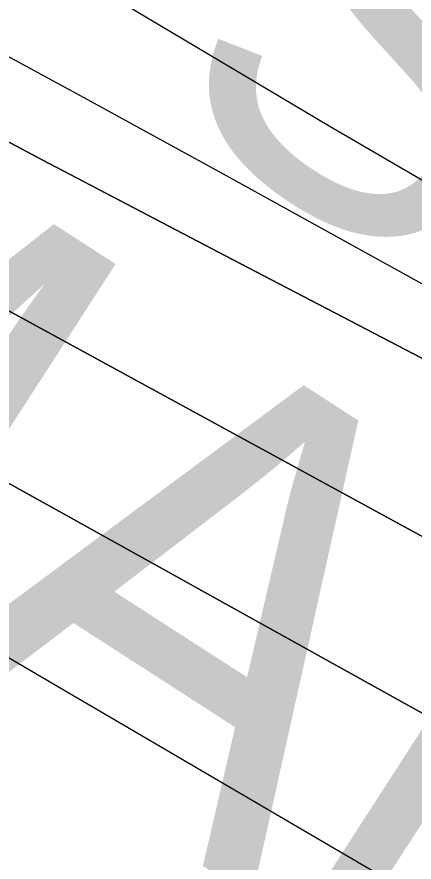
# Model space of a CAD drawing. Extents: x 3329297 to 3367176, y 649250 to 674653.
# Drawn here: x 3338572 to 3338658.6, y 669695.8 to 669880.1 of the extents above; entities that cross this region are included whole.
import ezdxf

# ---------------------------------------------------------------- set-up
doc = ezdxf.new("R2010")
doc.units = 0
for name, color, linetype in [('V-RIVR-EDGE', 7, 'Continuous'), ('V-RIVR-IDEN', 7, 'Continuous'), ('V-RRAP-RVMT-IDEN', 7, 'Continuous'), ('V-TOPO-DPTH', 7, 'Continuous'), ('V-TOPO-MAJR', 7, 'Continuous'), ('V-TOPO-MINR', 7, 'Continuous')]:
    doc.layers.add(name, color=color, linetype=linetype)

msp = doc.modelspace()

# ---------------------------------------------------------------- linework, layer by layer
at = {"layer": 'V-RIVR-EDGE'}
msp.add_spline([(3339166.3536995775, 669632.4489809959), (3339148.524460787, 669636.3710973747), (3339138.8304044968, 669636.78287097), (3339122.9420865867, 669641.4757939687), (3339105.116683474, 669646.949112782), (3339096.985336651, 669652.0106579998), (3339093.117878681, 669656.2860538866), (3339089.260009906, 669664.4394558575), (3339086.5569126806, 669669.0997755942), (3339078.8152843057, 669674.9359631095), (3339053.6408480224, 669688.1835135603), (3339028.4683295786, 669702.2066652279), (3339020.722865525, 669706.4916503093), (3339018.0025077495, 669704.1715590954), (3339012.5742581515, 669704.5727845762), (3339008.704882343, 669708.0725792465), (3339008.3228352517, 669710.4003418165), (3339007.9417470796, 669713.1159049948), (3339007.5587410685, 669715.0558669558), (3338988.577607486, 669723.6344673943), (3338974.638840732, 669732.5884024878), (3338973.0924328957, 669734.5312412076), (3338972.7132625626, 669738.0224056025), (3338974.2702185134, 669740.3453735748), (3338974.2788487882, 669743.8355790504), (3338966.935569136, 669753.9366143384), (3338965.008073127, 669758.5950162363), (3338963.8494658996, 669760.5368960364), (3338956.490843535, 669764.4331215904), (3338944.8692912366, 669769.5032970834), (3338928.214961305, 669778.0761440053), (3338920.8640102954, 669785.074774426), (3338906.5604570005, 669803.3368830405), (3338897.2800921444, 669814.2183141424), (3338887.9987683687, 669824.7119446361), (3338880.2638524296, 669833.2627364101), (3338874.0724675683, 669838.7072876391), (3338867.8714935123, 669840.2738327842), (3338862.061196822, 669843.0028208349), (3338858.570991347, 669843.0114511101), (3338858.5757859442, 669844.9504541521), (3338858.2445615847, 669867.8316489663), (3338860.5790365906, 669870.9283003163), (3338861.7481919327, 669873.2522272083), (3338861.755863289, 669876.3546320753), (3338860.2123322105, 669879.4608726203), (3338854.0151938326, 669882.5786201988), (3338849.024608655, 669903.1445183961), (3338843.6308801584, 669917.506565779), (3338832.806025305, 669931.1064368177), (3338822.747182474, 669940.8263839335), (3338804.5560339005, 669955.2200756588), (3338800.681863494, 669956.7808672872), (3338796.0282561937, 669956.7923743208), (3338788.6562089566, 669955.2593913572), (3338782.4437278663, 669952.1723292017), (3338775.4719471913, 669955.6797952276), (3338770.442046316, 669960.3458684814), (3338765.41214544, 669965.0119417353), (3338754.1841472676, 669972.4079619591), (3338742.572184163, 669981.3561435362), (3338728.2417811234, 669988.7598351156), (3338714.684102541, 669994.9982070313), (3338701.132177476, 670003.5633825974), (3338693.397261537, 670012.1141743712), (3338687.9881903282, 670020.2714120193), (3338682.5915850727, 670033.4700575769), (3338677.179637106, 670040.4638934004), (3338665.1722020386, 670046.3106290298), (3338655.0951397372, 670048.6623645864), (3338655.4762279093, 670045.9468014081), (3338653.5362659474, 670045.5637953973), (3338643.4553679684, 670046.3643285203), (3338635.321144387, 670050.2624719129), (3338633.001053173, 670052.9828296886), (3338626.414196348, 670055.3259349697), (3338615.1727733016, 670057.2927466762), (3338608.969881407, 670058.0836906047), (3338601.613176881, 670062.7555173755), (3338592.322263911, 670069.3711417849), (3338582.2452016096, 670071.7228773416), (3338574.10810127, 670074.4576189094), (3338568.301640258, 670078.7378093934), (3338562.499014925, 670084.5692023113), (3338561.3432844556, 670087.6744839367), (3338554.753550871, 670088.8541873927), (3338551.264304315, 670089.2506182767), (3338548.9442131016, 670091.9709760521), (3338544.3069074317, 670098.5750934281), (3338517.1857967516, 670108.7250336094), (3338513.315462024, 670111.8370276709), (3338511.386048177, 670115.7198283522), (3338497.8206982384, 670118.8557954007), (3338479.9991308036, 670125.8803166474), (3338471.478065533, 670130.167219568), (3338466.4481646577, 670134.8332928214), (3338451.7251664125, 670140.298940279), (3338441.260303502, 670142.651634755), (3338438.1569397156, 670142.2715055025), (3338431.184200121, 670145.3911709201), (3338420.33729012, 670150.0716279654), (3338407.9334241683, 670152.4291170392), (3338393.207549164, 670156.7313626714), (3338378.4931811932, 670165.6872156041), (3338345.20082296, 670189.4255197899), (3338316.5457703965, 670206.5597065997), (3338280.929485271, 670231.4671661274), (3338237.552393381, 670254.4548010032), (3338210.446625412, 670270.8095509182), (3338182.5719686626, 670289.8808229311), (3338148.9013990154, 670317.4980921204), (3338126.069109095, 670336.9446987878), (3338116.014101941, 670348.2158483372), (3338106.7279835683, 670356.7704757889), (3338093.5600234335, 670363.7834900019), (3338076.8970632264, 670368.8661314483), (3338057.525252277, 670376.282288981), (3338042.806089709, 670383.299138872), (3338026.541478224, 670392.6466280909), (3338007.175420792, 670402.3895892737), (3337993.9978714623, 670405.524597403), (3337971.524614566, 670413.3362269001), (3337948.662598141, 670420.7610147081), (3337916.507750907, 670434.0258257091), (3337912.6460464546, 670440.6280252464), (3337911.1149813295, 670448.7756737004), (3337908.800643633, 670453.822835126), (3337904.5396315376, 670455.7723862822), (3337890.9761994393, 670459.6839545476), (3337883.6204538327, 670464.7435819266), (3337879.359441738, 670466.6931330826), (3337872.3799897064, 670467.0981942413), (3337862.6849744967, 670467.1221672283), (3337849.884677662, 670465.9904097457), (3337839.796108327, 670463.6885380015), (3337826.2202102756, 670462.5586983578), (3337810.715857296, 670465.6994600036), (3337802.1928741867, 670469.2107617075), (3337788.2541074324, 670478.1646968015), (3337779.7282475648, 670480.5125966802), (3337774.301915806, 670481.6894233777), (3337768.8851732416, 670486.7442561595), (3337764.6289557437, 670490.6328103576), (3337755.720089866, 670494.9206721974), (3337749.1322741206, 670496.8759768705), (3337745.255226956, 670497.2733666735), (3337740.596825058, 670495.3458706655), (3337738.6597398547, 670496.1262664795), (3337735.1772057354, 670499.2373016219), (3337729.758545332, 670503.5165331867), (3337724.7286444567, 670508.1826064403), (3337720.084626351, 670512.0721195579), (3337706.1295579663, 670514.4334443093), (3337677.861347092, 670531.1788715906), (3337643.769414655, 670545.2240784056), (3337600.7772466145, 670567.0473525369), (3337560.1032519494, 670585.3746676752), (3337510.1421799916, 670611.8688096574), (3337463.278718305, 670636.4162772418), (3337442.3566638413, 670644.2240710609), (3337416.7819609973, 670652.4311725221), (3337405.548209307, 670657.5003890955), (3337401.679792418, 670661.3879843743), (3337400.133384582, 670663.3308230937), (3337395.485530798, 670665.6691337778), (3337388.8938793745, 670666.0732360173), (3337376.883567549, 670670.7565698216), (3337362.9400061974, 670677.7715018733), (3337340.867015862, 670690.62358036), (3337309.495441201, 670706.9888783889), (3337291.2879909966, 670714.7899597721), (3337276.1839045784, 670722.9711704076), (3337252.562588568, 670736.9904863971), (3337220.036242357, 670756.8488666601), (3337154.988344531, 670798.504630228), (3337124.407713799, 670821.0728201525), (3337111.237835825, 670827.3102331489), (3337094.188033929, 670832.7816341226), (3337075.9709945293, 670836.7047094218), (3337050.390538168, 670842.585007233), (3337028.690964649, 670849.6191176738), (3337007.7765815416, 670860.52931636), (3336991.894976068, 670867.9368436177), (3336983.371034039, 670871.0603447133), (3336969.0281650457, 670873.4226283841), (3336939.947914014, 670875.4335503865), (3336901.9655095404, 670884.4469384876), (3336863.601057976, 670895.7880891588), (3336821.367230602, 670910.6290344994), (3336786.503532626, 670926.2273615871), (3336740.024994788, 670949.6104684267), (3336682.307910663, 670976.1237887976), (3336635.4358187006, 670997.1810509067), (3336603.676443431, 671013.5473078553), (3336585.4718699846, 671022.5117910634), (3336583.154655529, 671026.3955506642), (3336580.0637576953, 671031.0568293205), (3336576.1943818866, 671034.5566239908), (3336549.462030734, 671045.0934058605), (3336500.2429978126, 671058.0126087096), (3336451.409847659, 671070.1552514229), (3336425.437755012, 671074.4853057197), (3336399.847709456, 671076.4875974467), (3336361.0734021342, 671078.910293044), (3336337.427154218, 671082.8467932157), (3336313.3969413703, 671088.3354547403), (3336290.919848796, 671094.5958818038), (3336280.455944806, 671097.3363768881), (3336275.4145368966, 671097.3488428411), (3336257.575708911, 671097.3929531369), (3336194.8172168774, 671123.9187394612), (3336129.3537097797, 671154.3292443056), (3336078.6141598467, 671179.6619023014), (3336032.911223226, 671203.0430913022), (3335979.4618636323, 671230.3214647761), (3335943.0460043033, 671245.5358269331), (3335907.7897111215, 671259.1961098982), (3335894.230114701, 671264.6588805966), (3335887.6394221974, 671265.4507834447), (3335873.3109369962, 671273.630076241), (3335871.3805642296, 671277.125076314), (3335862.8594989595, 671281.4119792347), (3335831.089575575, 671293.512429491), (3335799.3273235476, 671308.7152846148), (3335763.695695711, 671327.4179344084), (3335724.575780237, 671346.9048156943), (3335714.5054303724, 671351.9711555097), (3335703.2668840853, 671355.1013690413), (3335699.008748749, 671358.2143220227), (3335680.035286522, 671369.8953273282), (3335645.947189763, 671385.491736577), (3335603.710485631, 671399.1692800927), (3335573.092457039, 671406.6132462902), (3335518.05737391, 671419.9346335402), (3335470.399132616, 671436.7280067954), (3335433.9775197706, 671449.6155653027), (3335405.320549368, 671465.9741508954), (3335397.964803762, 671471.0337782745), (3335385.942984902, 671471.0635047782), (3335366.9350015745, 671468.7836881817), (3335345.97938493, 671463.0184607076), (3335338.6150090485, 671464.5878826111), (3335338.6217214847, 671467.3024868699), (3335339.0306183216, 671475.8331413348), (3335337.874887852, 671478.9384229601), (3335334.392353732, 671482.0494581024), (3335319.667437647, 671486.739504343), (3335303.002559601, 671491.0465445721), (3335280.11561127, 671488.3885165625), (3335259.1523232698, 671479.5208842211), (3335245.561082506, 671472.186234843), (3335233.149545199, 671471.4413190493), (3335223.849043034, 671474.1789373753), (3335210.6830007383, 671481.967552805), (3335198.6707710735, 671485.8752853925), (3335156.404340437, 671487.5310100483), (3335124.606608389, 671488.3852426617), (3335114.1273616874, 671484.9209280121), (3335094.7104815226, 671474.110456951), (3335085.4013490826, 671473.3578698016), (3335075.3242867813, 671475.7096053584), (3335065.634066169, 671477.6725813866), (3335064.8603827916, 671478.4501004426), (3335067.5864940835, 671483.0969953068), (3335066.8147285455, 671484.6501155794), (3335063.7238307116, 671489.3113942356), (3335039.709919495, 671501.3926661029), (3335020.726868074, 671509.1956653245), (3335003.282553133, 671511.9534209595), (3334994.7595700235, 671515.4647226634), (3334990.8853996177, 671517.0255142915), (3334963.0040304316, 671533.3821820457), (3334933.182699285, 671549.3558437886), (3334916.124267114, 671551.3370392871), (3334894.4227757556, 671557.5955485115), (3334863.4322892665, 671571.2452833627), (3334847.946155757, 671581.7542565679), (3334834.776277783, 671587.991669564), (3334809.2073284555, 671598.5255746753), (3334767.758691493, 671617.2426082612), (3334744.904346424, 671627.7698009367), (3334711.2011735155, 671642.2018494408), (3334691.4406030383, 671649.2311652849), (3334670.121158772, 671653.1619119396), (3334647.645025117, 671659.8101396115), (3334620.1418673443, 671672.2878423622), (3334605.4207869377, 671678.5290910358), (3334581.0008556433, 671683.2431102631), (3334555.808199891, 671689.1224491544), (3334542.233260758, 671688.3804101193), (3334534.090406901, 671688.7883480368), (3334531.3949810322, 671696.5510726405), (3334523.6629418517, 671706.2652662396), (3334505.845210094, 671714.8409899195), (3334480.260918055, 671719.1700852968), (3334460.4897994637, 671721.9335944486), (3334456.9957583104, 671720.3910222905), (3334455.048124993, 671716.9056114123), (3334456.591656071, 671713.7993708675), (3334463.186184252, 671714.5586704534), (3334467.4462374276, 671712.2213186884), (3334467.4414428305, 671710.2823156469), (3334462.783040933, 671708.3548196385), (3334446.879380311, 671706.8429329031), (3334429.0424701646, 671707.6626444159), (3334403.462972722, 671713.930742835), (3334397.657470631, 671718.5987339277), (3334391.4632090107, 671722.8798833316), (3334378.6677067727, 671723.687128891), (3334340.2840768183, 671727.2722673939), (3334305.3887344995, 671730.0731744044), (3334290.2645107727, 671730.1105722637), (3334281.3489324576, 671731.6838298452), (3334271.6615886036, 671734.8102076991), (3334266.234297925, 671735.5992337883), (3334258.083772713, 671732.9047668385), (3334246.4344117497, 671726.7287246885), (3334241.392044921, 671726.3533900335), (3334232.4803022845, 671729.4778500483), (3334218.9082399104, 671729.8992128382), (3334190.600713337, 671730.7448151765), (3334178.969571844, 671731.9369845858), (3334163.4709723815, 671737.4045498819), (3334156.1008429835, 671736.6471681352), (3334151.4366875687, 671732.3928684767), (3334148.3342827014, 671732.4005398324), (3334142.525903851, 671735.9051290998), (3334132.831847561, 671736.316902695), (3334110.7300896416, 671737.53496293), (3334106.856878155, 671739.4835551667), (3334099.8879742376, 671744.1544230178), (3334081.28313423, 671748.0784572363), (3334072.750561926, 671747.7117528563), (3334041.7408970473, 671753.6054755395), (3334018.0946491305, 671757.5419757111), (3334010.3453493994, 671760.2757583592), (3333999.892952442, 671767.6698607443), (3333992.147488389, 671771.9548458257), (3333987.1041626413, 671771.1917105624), (3333984.3828459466, 671768.4838187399), (3333980.1170392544, 671768.494366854), (3333976.637381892, 671772.7688038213), (3333969.6627244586, 671775.1128680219), (3333958.8119787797, 671778.2421226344), (3333949.90503074, 671783.3055856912), (3333945.6382651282, 671782.9283331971), (3333941.370540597, 671782.1632800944), (3333931.302108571, 671788.0052211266), (3333925.872900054, 671788.0186459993), (3333915.4042014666, 671788.8201380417), (3333900.286690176, 671791.5721401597), (3333878.1993160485, 671798.6072095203), (3333856.90096801, 671811.0695695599), (3333845.6835179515, 671822.7313964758), (3333832.901440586, 671828.9678505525), (3333818.17940126, 671834.8212986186), (3333817.40955356, 671837.1500201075), (3333813.5325063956, 671837.5474099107), (3333800.3578338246, 671841.845819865), (3333795.71189788, 671844.9597317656), (3333793.789196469, 671851.5571367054), (3333792.2447064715, 671854.275576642), (3333782.9470810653, 671858.1765967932), (3333767.8506660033, 671869.4602122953), (3333755.4659784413, 671879.5737135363), (3333746.1712297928, 671884.6381355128), (3333742.6848599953, 671886.1979682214), (3333733.764487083, 671885.8322227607), (3333720.968984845, 671886.6394683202), (3333714.3840458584, 671889.7581748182), (3333707.804860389, 671895.2036849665), (3333701.6182701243, 671902.5872392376), (3333696.9790466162, 671908.4157553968), (3333690.397943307, 671913.0856643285), (3333677.230942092, 671920.4864791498), (3333664.4690020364, 671934.8667460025), (3333650.922830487, 671945.7587252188), (3333635.038348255, 671952.0028506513), (3333625.7503120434, 671959.7818768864), (3333617.6285544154, 671968.7214281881), (3333606.3852135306, 671969.9126386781), (3333600.9665531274, 671974.1918702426), (3333597.8737374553, 671978.0775476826), (3333590.144575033, 671988.9551431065), (3333572.3556108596, 672009.1648850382), (3333553.403244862, 672029.3775037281), (3333532.114486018, 672045.7178698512), (3333511.213527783, 672062.0572770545), (3333486.4393580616, 672080.3452764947), (3333466.2996172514, 672090.8657567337), (3333451.5929206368, 672102.9240145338), (3333445.792213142, 672109.531008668), (3333446.5812392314, 672114.9582993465), (3333429.1580205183, 672126.2476683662), (3333421.4307759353, 672137.9008650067), (3333420.6820244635, 672148.7611998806), (3333415.2585694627, 672151.1014284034), (3333404.7128622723, 672151.6132004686)], degree=3, dxfattribs=at)
at = {"layer": 'V-TOPO-DPTH'}
for points in [[(3339995.105029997, 668985.2338968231), (3339942.526515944, 669022.1895632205), (3339890.151702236, 669059.4333587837), (3339837.912688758, 669096.8692404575), (3339785.72680824, 669134.3809748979), (3339733.475962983, 669171.8017482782), (3339681.127670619, 669209.0860800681), (3339628.7144135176, 669246.279450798), (3339337.845577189, 669452.1151541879), (3339327.7893141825, 669459.020299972), (3339317.6093129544, 669465.7318627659), (3339307.243704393, 669472.1530510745), (3339296.75435761, 669478.380656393), (3338690.305515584, 669826.9348203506), (3338640.0723588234, 669856.2652549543), (3338590.114051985, 669886.0496138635), (3338540.568020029, 669916.5148592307), (3338491.2968379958, 669947.4340289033), (3338451.020541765, 669973.0944492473), (3338422.3794986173, 669991.928262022), (3338394.118741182, 670011.300054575), (3337809.767312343, 670396.4130326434), (3337744.405910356, 670430.1498030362)], [(3339995.105029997, 668985.2338968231), (3339942.526515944, 669022.1895632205), (3339890.151702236, 669059.4333587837), (3339837.912688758, 669096.8692404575), (3339785.72680824, 669134.3809748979), (3339733.475962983, 669171.8017482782), (3339681.127670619, 669209.0860800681), (3339628.7144135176, 669246.279450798), (3339337.845577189, 669452.1151541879), (3339327.7893141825, 669459.020299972), (3339317.6093129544, 669465.7318627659), (3339307.243704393, 669472.1530510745), (3339296.75435761, 669478.380656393), (3338690.305515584, 669826.9348203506), (3338640.0723588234, 669856.2652549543), (3338590.114051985, 669886.0496138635), (3338540.568020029, 669916.5148592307), (3338491.2968379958, 669947.4340289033), (3338451.020541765, 669973.0944492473), (3338422.3794986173, 669991.928262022), (3338394.118741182, 670011.300054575), (3337809.767312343, 670396.4130326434), (3337744.405910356, 670430.1498030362)], [(3337597.271536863, 670400.4139173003), (3338359.1931829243, 669931.8528923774), (3338382.8226302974, 669918.5525747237), (3338406.547118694, 669905.4190299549), (3338555.6809691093, 669823.8920959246), (3338654.087749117, 669770.201334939), (3338752.553284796, 669716.6187579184), (3338851.1069539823, 669663.1984568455), (3338949.7193788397, 669609.8863397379), (3339228.182087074, 669459.6393343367), (3339259.06561128, 669442.3875362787), (3339289.59237959, 669424.5453544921), (3339319.5840140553, 669405.8175971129), (3339349.2188926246, 669386.499456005), (3339378.318212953, 669366.3744706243), (3339407.061454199, 669345.7659742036), (3339435.270576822, 669324.4322112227), (3339463.1236203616, 669302.614937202), (3340199.0883439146, 668710.8554571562)], [(3337597.271536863, 670400.4139173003), (3338359.1931829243, 669931.8528923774), (3338382.8226302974, 669918.5525747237), (3338406.547118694, 669905.4190299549), (3338555.6809691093, 669823.8920959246), (3338654.087749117, 669770.201334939), (3338752.553284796, 669716.6187579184), (3338851.1069539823, 669663.1984568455), (3338949.7193788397, 669609.8863397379), (3339228.182087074, 669459.6393343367), (3339259.06561128, 669442.3875362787), (3339289.59237959, 669424.5453544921), (3339319.5840140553, 669405.8175971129), (3339349.2188926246, 669386.499456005), (3339378.318212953, 669366.3744706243), (3339407.061454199, 669345.7659742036), (3339435.270576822, 669324.4322112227), (3339463.1236203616, 669302.614937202), (3340199.0883439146, 668710.8554571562)], [(3339970.0078962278, 668837.587166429), (3339864.810535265, 668922.6415820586), (3339758.7963700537, 669006.6494941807), (3339651.556998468, 669089.0876510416), (3339543.500822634, 669170.4793043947), (3339274.967609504, 669369.6665014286), (3339266.3726679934, 669375.8621778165), (3339257.670281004, 669381.898354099), (3339248.8067257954, 669387.6952802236), (3339239.8357251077, 669393.332706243), (3339131.245564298, 669459.5252475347), (3339067.675856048, 669497.7565124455), (3339003.8090397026, 669535.4778107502), (3338939.496561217, 669572.4341591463), (3338874.886974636, 669608.8805409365), (3338421.169366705, 669861.2659116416), (3338383.9161082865, 669882.1941089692), (3338346.7822592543, 669903.3300596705), (3338309.8275243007, 669924.7776404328), (3338272.992198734, 669946.4329745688), (3337574.801317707, 670391.4738115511)], [(3337574.801317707, 670391.4738115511), (3338272.992198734, 669946.4329745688), (3338309.8275243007, 669924.7776404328), (3338346.7822592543, 669903.3300596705), (3338383.9161082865, 669882.1941089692), (3338421.169366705, 669861.2659116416), (3338874.886974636, 669608.8805409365), (3338939.496561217, 669572.4341591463), (3339003.8090397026, 669535.4778107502), (3339067.675856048, 669497.7565124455), (3339131.245564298, 669459.5252475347), (3339239.8357251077, 669393.332706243), (3339248.8067257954, 669387.6952802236), (3339257.670281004, 669381.898354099), (3339266.3726679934, 669375.8621778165), (3339274.967609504, 669369.6665014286), (3339543.500822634, 669170.4793043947), (3339651.556998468, 669089.0876510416), (3339758.7963700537, 669006.6494941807), (3339864.810535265, 668922.6415820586), (3339970.0078962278, 668837.587166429)], [(3338536.171314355, 669870.8632475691), (3338577.559000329, 669848.9421402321), (3338619.023569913, 669827.1652772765), (3338715.005676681, 669777.0763353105), (3338804.356123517, 669730.0596150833), (3338893.4894704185, 669682.6381698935), (3338982.2971674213, 669634.60963726), (3339070.887764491, 669586.176379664), (3339301.4555634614, 669459.0992577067), (3339305.86060958, 669456.5346290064), (3339310.1780295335, 669453.8368324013), (3339314.3640102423, 669450.9392839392), (3339318.4623647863, 669447.9085675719), (3339943.0316876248, 668962.926846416), (3339968.762931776, 668943.0628480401)], [(3339968.762931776, 668943.0628480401), (3339943.0316876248, 668962.926846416), (3339318.4623647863, 669447.9085675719), (3339314.3640102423, 669450.9392839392), (3339310.1780295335, 669453.8368324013), (3339305.86060958, 669456.5346290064), (3339301.4555634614, 669459.0992577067), (3339070.887764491, 669586.176379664), (3338982.2971674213, 669634.60963726), (3338893.4894704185, 669682.6381698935), (3338804.356123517, 669730.0596150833), (3338715.005676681, 669777.0763353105), (3338619.023569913, 669827.1652772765), (3338577.559000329, 669848.9421402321), (3338536.171314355, 669870.8632475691)]]:
    msp.add_lwpolyline(points, dxfattribs=at)
at = {"layer": 'V-TOPO-MAJR'}
msp.add_lwpolyline([(3339839.0037127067, 668889.4583973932), (3339753.816912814, 668955.9074426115), (3339668.59785921, 669022.3151182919), (3339583.3573031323, 669088.6952142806), (3339361.1254461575, 669261.6690466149), (3339340.591542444, 669277.3115264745), (3339319.847868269, 669292.6643297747), (3339298.7895384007, 669307.582618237), (3339277.521438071, 669322.2112301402), (3339255.9676818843, 669336.4183957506), (3339234.2431691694, 669350.3538183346), (3339212.2625216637, 669363.8816263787), (3339190.11111763, 669377.1376913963), (3338513.558853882, 669773.4838337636)], dxfattribs=at)
at = {"layer": 'V-TOPO-MINR'}
for points in [[(3339995.105029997, 668985.2338968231), (3339942.526515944, 669022.1895632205), (3339890.151702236, 669059.4333587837), (3339837.912688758, 669096.8692404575), (3339785.72680824, 669134.3809748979), (3339733.475962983, 669171.8017482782), (3339681.127670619, 669209.0860800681), (3339628.7144135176, 669246.279450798), (3339337.845577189, 669452.1151541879), (3339327.7893141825, 669459.020299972), (3339317.6093129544, 669465.7318627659), (3339307.243704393, 669472.1530510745), (3339296.75435761, 669478.380656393), (3338690.305515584, 669826.9348203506), (3338640.0723588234, 669856.2652549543), (3338590.114051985, 669886.0496138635), (3338540.568020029, 669916.5148592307), (3338491.2968379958, 669947.4340289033), (3338451.020541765, 669973.0944492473), (3338422.3794986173, 669991.928262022), (3338394.118741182, 670011.300054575), (3337809.767312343, 670396.4130326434), (3337744.405910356, 670430.1498030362)], [(3340199.0883439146, 668710.8554571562), (3339463.1236203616, 669302.614937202), (3339435.270576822, 669324.4322112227), (3339407.061454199, 669345.7659742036), (3339378.318212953, 669366.3744706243), (3339349.2188926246, 669386.499456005), (3339319.5840140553, 669405.8175971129), (3339289.59237959, 669424.5453544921), (3339259.06561128, 669442.3875362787), (3339228.182087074, 669459.6393343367), (3338949.7193788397, 669609.8863397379), (3338851.1069539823, 669663.1984568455), (3338752.553284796, 669716.6187579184), (3338654.087749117, 669770.201334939), (3338555.6809691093, 669823.8920959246), (3338406.547118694, 669905.4190299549), (3338382.8226302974, 669918.5525747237), (3338359.1931829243, 669931.8528923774), (3337597.271536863, 670400.4139173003)], [(3339970.0078962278, 668837.587166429), (3339864.810535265, 668922.6415820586), (3339758.7963700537, 669006.6494941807), (3339651.556998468, 669089.0876510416), (3339543.500822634, 669170.4793043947), (3339274.967609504, 669369.6665014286), (3339266.3726679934, 669375.8621778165), (3339257.670281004, 669381.898354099), (3339248.8067257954, 669387.6952802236), (3339239.8357251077, 669393.332706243), (3339131.245564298, 669459.5252475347), (3339067.675856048, 669497.7565124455), (3339003.8090397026, 669535.4778107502), (3338939.496561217, 669572.4341591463), (3338874.886974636, 669608.8805409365), (3338421.169366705, 669861.2659116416), (3338383.9161082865, 669882.1941089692), (3338346.7822592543, 669903.3300596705), (3338309.8275243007, 669924.7776404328), (3338272.992198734, 669946.4329745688), (3337574.801317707, 670391.4738115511)], [(3339980.5216028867, 668962.9241382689), (3339940.323550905, 668992.2847788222), (3339900.2573304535, 669021.8270505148), (3339860.2436493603, 669051.4401174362), (3339820.308777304, 669081.1593772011), (3339780.426444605, 669110.9494321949), (3339328.0135989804, 669449.81573248), (3339320.9887542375, 669454.8542888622), (3339313.8347700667, 669459.69315455), (3339306.4870767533, 669464.2324841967), (3339299.010244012, 669468.572123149), (3338617.7022815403, 669845.4089781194), (3338586.6956691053, 669862.4339454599), (3338555.61976899, 669879.3305355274)], [(3339968.762931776, 668943.0628480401), (3339943.0316876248, 668962.926846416), (3339318.4623647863, 669447.9085675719), (3339314.3640102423, 669450.9392839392), (3339310.1780295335, 669453.8368324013), (3339305.86060958, 669456.5346290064), (3339301.4555634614, 669459.0992577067), (3339070.887764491, 669586.176379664), (3338982.2971674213, 669634.60963726), (3338893.4894704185, 669682.6381698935), (3338804.356123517, 669730.0596150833), (3338715.005676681, 669777.0763353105), (3338619.023569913, 669827.1652772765), (3338577.559000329, 669848.9421402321), (3338536.171314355, 669870.8632475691)]]:
    msp.add_lwpolyline(points, dxfattribs=at)

# ---------------------------------------------------------------- texts
at = {"layer": 'V-RIVR-IDEN'}
msp.add_text('September ', height=83.00000000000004, rotation=326.3099324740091, dxfattribs=at).set_placement((3338600.6798034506, 669861.5545161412))
at = {"layer": 'V-RRAP-RVMT-IDEN'}
msp.add_text('MANCHAC', height=99.99980199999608, rotation=327.1636223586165, dxfattribs=at).set_placement((3338454.930655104, 669796.6394083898))

doc.saveas('drawing.dxf')
